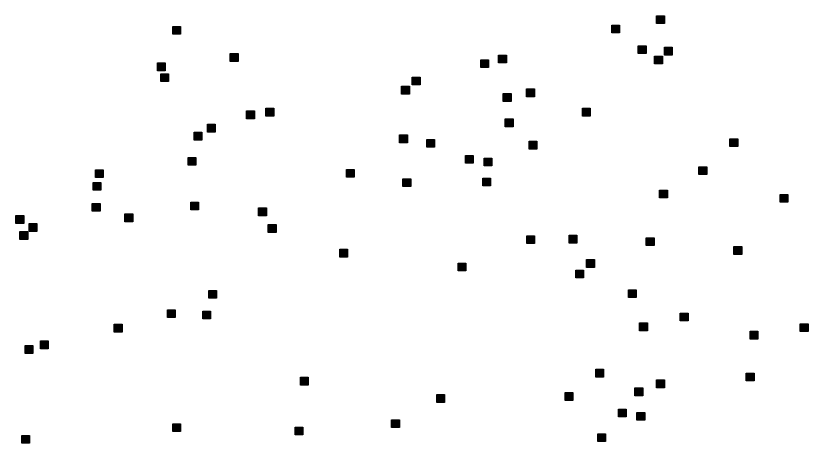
# Model space of a CAD drawing. Extents: x 445.4 to 500, y 8728.7 to 8784.
# Drawn here: x 494.06 to 499.93, y 8770.89 to 8774.06 of the extents above; entities that cross this region are included whole.
import ezdxf

# ---------------------------------------------------------------- set-up
doc = ezdxf.new("R2010")
doc.units = 0
doc.header["$LTSCALE"] = 0.064
doc.layers.add('2', color=7, linetype='Continuous', lineweight=25)

msp = doc.modelspace()

# ---------------------------------------------------------------- hatches: boundary and pattern name
at = {"layer": '2'}
for points in [[(498.8094, 8774.0595), (498.8674, 8774.0595), (498.8674, 8774.0015), (498.8094, 8774.0015)], [(495.2231, 8773.9804), (495.2811, 8773.9804), (495.2811, 8773.9224), (495.2231, 8773.9224)], [(498.4764, 8773.9902), (498.5344, 8773.9902), (498.5344, 8773.9322), (498.4764, 8773.9322)], [(498.6736, 8773.8374), (498.7316, 8773.8374), (498.7316, 8773.7794), (498.6736, 8773.7794)], [(498.8678, 8773.8259), (498.9258, 8773.8259), (498.9258, 8773.7679), (498.8678, 8773.7679)], [(495.6493, 8773.7797), (495.7073, 8773.7797), (495.7073, 8773.7217), (495.6493, 8773.7217)], [(497.6384, 8773.7683), (497.6964, 8773.7683), (497.6964, 8773.7103), (497.6384, 8773.7103)], [(495.1097, 8773.7099), (495.1677, 8773.7099), (495.1677, 8773.6519), (495.1097, 8773.6519)], [(497.5053, 8773.7338), (497.5633, 8773.7338), (497.5633, 8773.6758), (497.5053, 8773.6758)], [(498.7941, 8773.7602), (498.8521, 8773.7602), (498.8521, 8773.7022), (498.7941, 8773.7022)], [(495.1344, 8773.6302), (495.1924, 8773.6302), (495.1924, 8773.5722), (495.1344, 8773.5722)], [(496.9976, 8773.6056), (497.0556, 8773.6056), (497.0556, 8773.5476), (496.9976, 8773.5476)], [(496.9187, 8773.5365), (496.9767, 8773.5365), (496.9767, 8773.4785), (496.9187, 8773.4785)], [(497.6729, 8773.4823), (497.7309, 8773.4823), (497.7309, 8773.4243), (497.6729, 8773.4243)], [(497.8454, 8773.5168), (497.9034, 8773.5168), (497.9034, 8773.4588), (497.8454, 8773.4588)], [(495.7702, 8773.3541), (495.8282, 8773.3541), (495.8282, 8773.2961), (495.7702, 8773.2961)], [(495.9132, 8773.3733), (495.9712, 8773.3733), (495.9712, 8773.3153), (495.9132, 8773.3153)], [(498.2595, 8773.3738), (498.3175, 8773.3738), (498.3175, 8773.3158), (498.2595, 8773.3158)], [(497.6877, 8773.2949), (497.7457, 8773.2949), (497.7457, 8773.2369), (497.6877, 8773.2369)], [(495.4794, 8773.2554), (495.5374, 8773.2554), (495.5374, 8773.1974), (495.4794, 8773.1974)], [(495.3808, 8773.1962), (495.4388, 8773.1962), (495.4388, 8773.1382), (495.3808, 8773.1382)], [(496.904, 8773.1765), (496.962, 8773.1765), (496.962, 8773.1185), (496.904, 8773.1185)], [(497.1061, 8773.142), (497.1641, 8773.142), (497.1641, 8773.084), (497.1061, 8773.084)], [(497.8646, 8773.1288), (497.9226, 8773.1288), (497.9226, 8773.0708), (497.8646, 8773.0708)], [(499.3529, 8773.147), (499.4109, 8773.147), (499.4109, 8773.089), (499.3529, 8773.089)], [(495.3365, 8773.0088), (495.3945, 8773.0088), (495.3945, 8772.9508), (495.3365, 8772.9508)], [(497.3919, 8773.0236), (497.4499, 8773.0236), (497.4499, 8772.9656), (497.3919, 8772.9656)], [(497.53, 8773.0039), (497.588, 8773.0039), (497.588, 8772.9459), (497.53, 8772.9459)], [(499.1227, 8772.9392), (499.1807, 8772.9392), (499.1807, 8772.8812), (499.1227, 8772.8812)], [(494.649, 8772.917), (494.707, 8772.917), (494.707, 8772.859), (494.649, 8772.859)], [(496.5096, 8772.9201), (496.5676, 8772.9201), (496.5676, 8772.8621), (496.5096, 8772.8621)], [(494.6316, 8772.8231), (494.6896, 8772.8231), (494.6896, 8772.7651), (494.6316, 8772.7651)], [(496.9286, 8772.851), (496.9866, 8772.851), (496.9866, 8772.793), (496.9286, 8772.793)], [(497.5201, 8772.856), (497.5781, 8772.856), (497.5781, 8772.798), (497.5201, 8772.798)], [(498.8313, 8772.7674), (498.8893, 8772.7674), (498.8893, 8772.7094), (498.8313, 8772.7094)], [(499.725, 8772.7346), (499.783, 8772.7346), (499.783, 8772.6766), (499.725, 8772.6766)], [(494.6266, 8772.6685), (494.6846, 8772.6685), (494.6846, 8772.6105), (494.6266, 8772.6105)], [(495.3562, 8772.6784), (495.4142, 8772.6784), (495.4142, 8772.6204), (495.3562, 8772.6204)], [(494.8682, 8772.5896), (494.9262, 8772.5896), (494.9262, 8772.5316), (494.8682, 8772.5316)], [(495.859, 8772.634), (495.917, 8772.634), (495.917, 8772.576), (495.859, 8772.576)], [(494.0597, 8772.5777), (494.1177, 8772.5777), (494.1177, 8772.5197), (494.0597, 8772.5197)], [(494.1583, 8772.5186), (494.2163, 8772.5186), (494.2163, 8772.4606), (494.1583, 8772.4606)], [(495.9302, 8772.511), (495.9882, 8772.511), (495.9882, 8772.453), (495.9302, 8772.453)], [(494.09, 8772.4594), (494.148, 8772.4594), (494.148, 8772.4014), (494.09, 8772.4014)], [(497.8464, 8772.428), (497.9044, 8772.428), (497.9044, 8772.37), (497.8464, 8772.37)], [(498.1609, 8772.4318), (498.2189, 8772.4318), (498.2189, 8772.3738), (498.1609, 8772.3738)], [(498.7328, 8772.4134), (498.7908, 8772.4134), (498.7908, 8772.3554), (498.7328, 8772.3554)], [(496.4603, 8772.3283), (496.5183, 8772.3283), (496.5183, 8772.2703), (496.4603, 8772.2703)], [(499.3821, 8772.3476), (499.4401, 8772.3476), (499.4401, 8772.2896), (499.3821, 8772.2896)], [(498.2902, 8772.2514), (498.3482, 8772.2514), (498.3482, 8772.1934), (498.2902, 8772.1934)], [(497.3377, 8772.2247), (497.3957, 8772.2247), (497.3957, 8772.1667), (497.3377, 8772.1667)], [(498.2102, 8772.1733), (498.2682, 8772.1733), (498.2682, 8772.1153), (498.2102, 8772.1153)], [(495.4893, 8772.0225), (495.5473, 8772.0225), (495.5473, 8771.9645), (495.4893, 8771.9645)], [(498.6007, 8772.027), (498.6587, 8772.027), (498.6587, 8771.969), (498.6007, 8771.969)], [(495.1836, 8771.8795), (495.2416, 8771.8795), (495.2416, 8771.8215), (495.1836, 8771.8215)], [(495.4449, 8771.8696), (495.5029, 8771.8696), (495.5029, 8771.8116), (495.4449, 8771.8116)], [(498.9845, 8771.8549), (499.0425, 8771.8549), (499.0425, 8771.7969), (498.9845, 8771.7969)], [(494.7893, 8771.771), (494.8473, 8771.771), (494.8473, 8771.713), (494.7893, 8771.713)], [(498.6834, 8771.7808), (498.7414, 8771.7808), (498.7414, 8771.7228), (498.6834, 8771.7228)], [(499.8746, 8771.7746), (499.9326, 8771.7746), (499.9326, 8771.7166), (499.8746, 8771.7166)], [(499.5025, 8771.7198), (499.5605, 8771.7198), (499.5605, 8771.6618), (499.5025, 8771.6618)], [(494.2421, 8771.6477), (494.3001, 8771.6477), (494.3001, 8771.5897), (494.2421, 8771.5897)], [(494.1287, 8771.6131), (494.1867, 8771.6131), (494.1867, 8771.5551), (494.1287, 8771.5551)], [(498.3581, 8771.4376), (498.4161, 8771.4376), (498.4161, 8771.3796), (498.3581, 8771.3796)], [(496.1695, 8771.3784), (496.2275, 8771.3784), (496.2275, 8771.3204), (496.1695, 8771.3204)], [(498.8094, 8771.3585), (498.8674, 8771.3585), (498.8674, 8771.3005), (498.8094, 8771.3005)], [(499.4733, 8771.4096), (499.5313, 8771.4096), (499.5313, 8771.3516), (499.4733, 8771.3516)], [(498.6489, 8771.2995), (498.7069, 8771.2995), (498.7069, 8771.2415), (498.6489, 8771.2415)], [(497.18, 8771.2502), (497.238, 8771.2502), (497.238, 8771.1922), (497.18, 8771.1922)], [(498.1313, 8771.265), (498.1893, 8771.265), (498.1893, 8771.207), (498.1313, 8771.207)], [(498.5257, 8771.1417), (498.5837, 8771.1417), (498.5837, 8771.0837), (498.5257, 8771.0837)], [(496.8448, 8771.0628), (496.9028, 8771.0628), (496.9028, 8771.0048), (496.8448, 8771.0048)], [(498.6637, 8771.1171), (498.7217, 8771.1171), (498.7217, 8771.0591), (498.6637, 8771.0591)], [(495.2231, 8771.0332), (495.2811, 8771.0332), (495.2811, 8770.9752), (495.2231, 8770.9752)], [(496.1301, 8771.0086), (496.1881, 8771.0086), (496.1881, 8770.9506), (496.1301, 8770.9506)], [(494.1041, 8770.9473), (494.1621, 8770.9473), (494.1621, 8770.8893), (494.1041, 8770.8893)], [(498.3729, 8770.9592), (498.4309, 8770.9592), (498.4309, 8770.9012), (498.3729, 8770.9012)]]:
    msp.add_hatch(color=256, dxfattribs=at).paths.add_polyline_path(points)

# ---------------------------------------------------------------- linework, layer by layer
for points in [[(498.8094, 8774.0595), (498.8674, 8774.0595), (498.8674, 8774.0015), (498.8094, 8774.0015)], [(495.2231, 8773.9804), (495.2811, 8773.9804), (495.2811, 8773.9224), (495.2231, 8773.9224)], [(498.4764, 8773.9902), (498.5344, 8773.9902), (498.5344, 8773.9322), (498.4764, 8773.9322)], [(498.6736, 8773.8374), (498.7316, 8773.8374), (498.7316, 8773.7794), (498.6736, 8773.7794)], [(498.8678, 8773.8259), (498.9258, 8773.8259), (498.9258, 8773.7679), (498.8678, 8773.7679)], [(495.6493, 8773.7797), (495.7073, 8773.7797), (495.7073, 8773.7217), (495.6493, 8773.7217)], [(497.6384, 8773.7683), (497.6964, 8773.7683), (497.6964, 8773.7103), (497.6384, 8773.7103)], [(495.1097, 8773.7099), (495.1677, 8773.7099), (495.1677, 8773.6519), (495.1097, 8773.6519)], [(497.5053, 8773.7338), (497.5633, 8773.7338), (497.5633, 8773.6758), (497.5053, 8773.6758)], [(498.7941, 8773.7602), (498.8521, 8773.7602), (498.8521, 8773.7022), (498.7941, 8773.7022)], [(495.1344, 8773.6302), (495.1924, 8773.6302), (495.1924, 8773.5722), (495.1344, 8773.5722)], [(496.9976, 8773.6056), (497.0556, 8773.6056), (497.0556, 8773.5476), (496.9976, 8773.5476)], [(496.9187, 8773.5365), (496.9767, 8773.5365), (496.9767, 8773.4785), (496.9187, 8773.4785)], [(497.6729, 8773.4823), (497.7309, 8773.4823), (497.7309, 8773.4243), (497.6729, 8773.4243)], [(497.8454, 8773.5168), (497.9034, 8773.5168), (497.9034, 8773.4588), (497.8454, 8773.4588)], [(495.7702, 8773.3541), (495.8282, 8773.3541), (495.8282, 8773.2961), (495.7702, 8773.2961)], [(495.9132, 8773.3733), (495.9712, 8773.3733), (495.9712, 8773.3153), (495.9132, 8773.3153)], [(498.2595, 8773.3738), (498.3175, 8773.3738), (498.3175, 8773.3158), (498.2595, 8773.3158)], [(497.6877, 8773.2949), (497.7457, 8773.2949), (497.7457, 8773.2369), (497.6877, 8773.2369)], [(495.4794, 8773.2554), (495.5374, 8773.2554), (495.5374, 8773.1974), (495.4794, 8773.1974)], [(495.3808, 8773.1962), (495.4388, 8773.1962), (495.4388, 8773.1382), (495.3808, 8773.1382)], [(496.904, 8773.1765), (496.962, 8773.1765), (496.962, 8773.1185), (496.904, 8773.1185)], [(497.1061, 8773.142), (497.1641, 8773.142), (497.1641, 8773.084), (497.1061, 8773.084)], [(497.8646, 8773.1288), (497.9226, 8773.1288), (497.9226, 8773.0708), (497.8646, 8773.0708)], [(499.3529, 8773.147), (499.4109, 8773.147), (499.4109, 8773.089), (499.3529, 8773.089)], [(495.3365, 8773.0088), (495.3945, 8773.0088), (495.3945, 8772.9508), (495.3365, 8772.9508)], [(497.3919, 8773.0236), (497.4499, 8773.0236), (497.4499, 8772.9656), (497.3919, 8772.9656)], [(497.53, 8773.0039), (497.588, 8773.0039), (497.588, 8772.9459), (497.53, 8772.9459)], [(499.1227, 8772.9392), (499.1807, 8772.9392), (499.1807, 8772.8812), (499.1227, 8772.8812)], [(494.649, 8772.917), (494.707, 8772.917), (494.707, 8772.859), (494.649, 8772.859)], [(496.5096, 8772.9201), (496.5676, 8772.9201), (496.5676, 8772.8621), (496.5096, 8772.8621)], [(494.6316, 8772.8231), (494.6896, 8772.8231), (494.6896, 8772.7651), (494.6316, 8772.7651)], [(496.9286, 8772.851), (496.9866, 8772.851), (496.9866, 8772.793), (496.9286, 8772.793)], [(497.5201, 8772.856), (497.5781, 8772.856), (497.5781, 8772.798), (497.5201, 8772.798)], [(498.8313, 8772.7674), (498.8893, 8772.7674), (498.8893, 8772.7094), (498.8313, 8772.7094)], [(499.725, 8772.7346), (499.783, 8772.7346), (499.783, 8772.6766), (499.725, 8772.6766)], [(494.6266, 8772.6685), (494.6846, 8772.6685), (494.6846, 8772.6105), (494.6266, 8772.6105)], [(495.3562, 8772.6784), (495.4142, 8772.6784), (495.4142, 8772.6204), (495.3562, 8772.6204)], [(494.8682, 8772.5896), (494.9262, 8772.5896), (494.9262, 8772.5316), (494.8682, 8772.5316)], [(495.859, 8772.634), (495.917, 8772.634), (495.917, 8772.576), (495.859, 8772.576)], [(494.0597, 8772.5777), (494.1177, 8772.5777), (494.1177, 8772.5197), (494.0597, 8772.5197)], [(494.1583, 8772.5186), (494.2163, 8772.5186), (494.2163, 8772.4606), (494.1583, 8772.4606)], [(495.9302, 8772.511), (495.9882, 8772.511), (495.9882, 8772.453), (495.9302, 8772.453)], [(494.09, 8772.4594), (494.148, 8772.4594), (494.148, 8772.4014), (494.09, 8772.4014)], [(497.8464, 8772.428), (497.9044, 8772.428), (497.9044, 8772.37), (497.8464, 8772.37)], [(498.1609, 8772.4318), (498.2189, 8772.4318), (498.2189, 8772.3738), (498.1609, 8772.3738)], [(498.7328, 8772.4134), (498.7908, 8772.4134), (498.7908, 8772.3554), (498.7328, 8772.3554)], [(496.4603, 8772.3283), (496.5183, 8772.3283), (496.5183, 8772.2703), (496.4603, 8772.2703)], [(499.3821, 8772.3476), (499.4401, 8772.3476), (499.4401, 8772.2896), (499.3821, 8772.2896)], [(498.2902, 8772.2514), (498.3482, 8772.2514), (498.3482, 8772.1934), (498.2902, 8772.1934)], [(497.3377, 8772.2247), (497.3957, 8772.2247), (497.3957, 8772.1667), (497.3377, 8772.1667)], [(498.2102, 8772.1733), (498.2682, 8772.1733), (498.2682, 8772.1153), (498.2102, 8772.1153)], [(495.4893, 8772.0225), (495.5473, 8772.0225), (495.5473, 8771.9645), (495.4893, 8771.9645)], [(498.6007, 8772.027), (498.6587, 8772.027), (498.6587, 8771.969), (498.6007, 8771.969)], [(495.1836, 8771.8795), (495.2416, 8771.8795), (495.2416, 8771.8215), (495.1836, 8771.8215)], [(495.4449, 8771.8696), (495.5029, 8771.8696), (495.5029, 8771.8116), (495.4449, 8771.8116)], [(498.9845, 8771.8549), (499.0425, 8771.8549), (499.0425, 8771.7969), (498.9845, 8771.7969)], [(494.7893, 8771.771), (494.8473, 8771.771), (494.8473, 8771.713), (494.7893, 8771.713)], [(498.6834, 8771.7808), (498.7414, 8771.7808), (498.7414, 8771.7228), (498.6834, 8771.7228)], [(499.8746, 8771.7746), (499.9326, 8771.7746), (499.9326, 8771.7166), (499.8746, 8771.7166)], [(499.5025, 8771.7198), (499.5605, 8771.7198), (499.5605, 8771.6618), (499.5025, 8771.6618)], [(494.2421, 8771.6477), (494.3001, 8771.6477), (494.3001, 8771.5897), (494.2421, 8771.5897)], [(494.1287, 8771.6131), (494.1867, 8771.6131), (494.1867, 8771.5551), (494.1287, 8771.5551)], [(498.3581, 8771.4376), (498.4161, 8771.4376), (498.4161, 8771.3796), (498.3581, 8771.3796)], [(496.1695, 8771.3784), (496.2275, 8771.3784), (496.2275, 8771.3204), (496.1695, 8771.3204)], [(498.8094, 8771.3585), (498.8674, 8771.3585), (498.8674, 8771.3005), (498.8094, 8771.3005)], [(499.4733, 8771.4096), (499.5313, 8771.4096), (499.5313, 8771.3516), (499.4733, 8771.3516)], [(498.6489, 8771.2995), (498.7069, 8771.2995), (498.7069, 8771.2415), (498.6489, 8771.2415)], [(497.18, 8771.2502), (497.238, 8771.2502), (497.238, 8771.1922), (497.18, 8771.1922)], [(498.1313, 8771.265), (498.1893, 8771.265), (498.1893, 8771.207), (498.1313, 8771.207)], [(498.5257, 8771.1417), (498.5837, 8771.1417), (498.5837, 8771.0837), (498.5257, 8771.0837)], [(496.8448, 8771.0628), (496.9028, 8771.0628), (496.9028, 8771.0048), (496.8448, 8771.0048)], [(498.6637, 8771.1171), (498.7217, 8771.1171), (498.7217, 8771.0591), (498.6637, 8771.0591)], [(495.2231, 8771.0332), (495.2811, 8771.0332), (495.2811, 8770.9752), (495.2231, 8770.9752)], [(496.1301, 8771.0086), (496.1881, 8771.0086), (496.1881, 8770.9506), (496.1301, 8770.9506)], [(494.1041, 8770.9473), (494.1621, 8770.9473), (494.1621, 8770.8893), (494.1041, 8770.8893)], [(498.3729, 8770.9592), (498.4309, 8770.9592), (498.4309, 8770.9012), (498.3729, 8770.9012)]]:
    msp.add_lwpolyline(points, close=True, dxfattribs=at)

doc.saveas('drawing.dxf')
